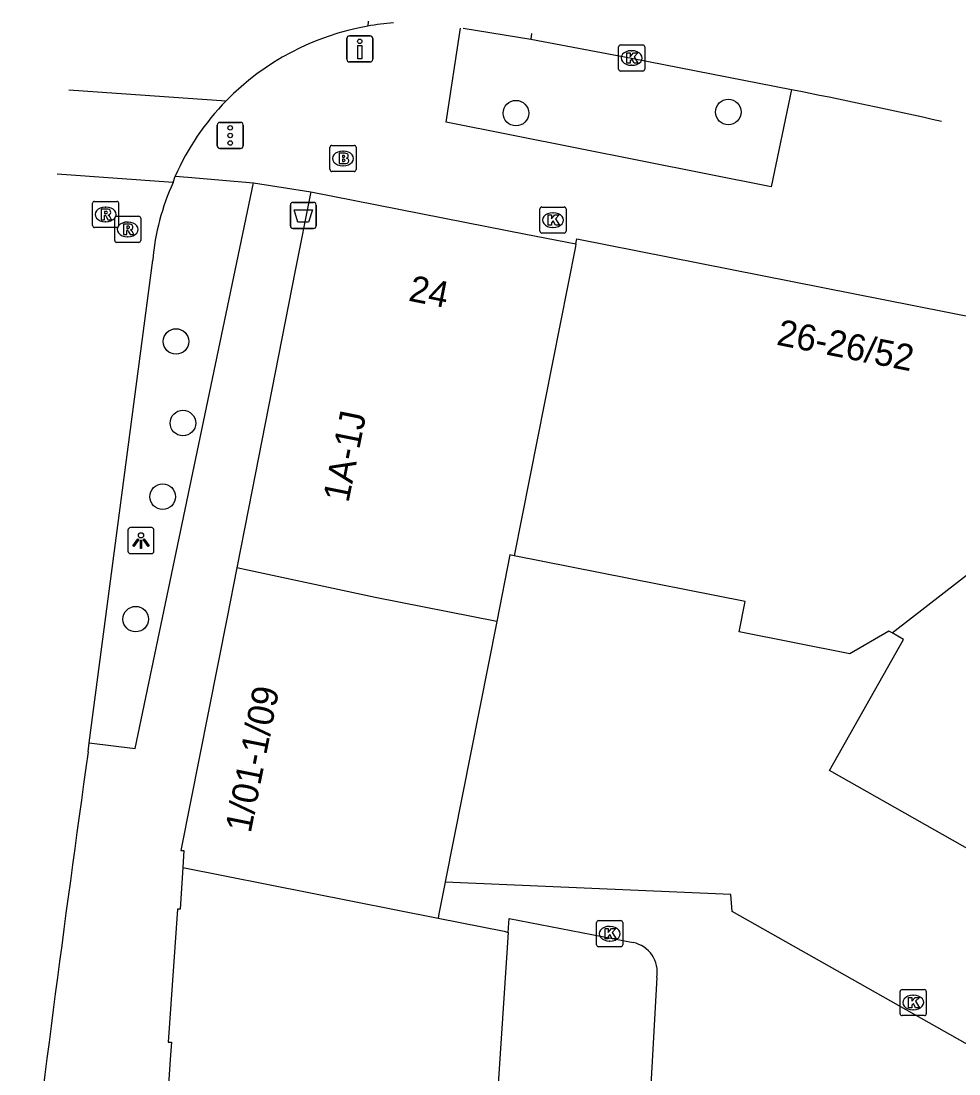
# Model space of a CAD drawing. Extents: x 161801 to 162379, y 382315 to 382832.
# Drawn here: x 161874.88 to 161910.82, y 382791.72 to 382832.06 of the extents above; entities that cross this region are included whole.
import ezdxf

# ---------------------------------------------------------------- set-up
doc = ezdxf.new("R2010")
doc.units = 0
for name, color, linetype in [('IMGEO_Afvalbak', 7, 'Continuous'), ('IMGEO_Boom', 7, 'Continuous'), ('IMGEO_Brandkraan', 7, 'Continuous'), ('IMGEO_Drukknoppaal', 7, 'Continuous'), ('IMGEO_Fietspad_gesloten', 7, 'Continuous'), ('IMGEO_Kolk', 7, 'Continuous'), ('IMGEO_Lichtpunt', 7, 'Continuous'), ('IMGEO_Pand', 7, 'Continuous'), ('IMGEO_Pand_nummerreeks', 7, 'Continuous'), ('IMGEO_Rijbaan_lokaal_gesloten', 7, 'Continuous'), ('IMGEO_Rijbaan_lokaal_open', 7, 'Continuous'), ('IMGEO_Rioolput', 7, 'Continuous'), ('IMGEO_Verkeersregelinstallatiepaal', 7, 'Continuous'), ('IMGEO_Voetpad_open', 7, 'Continuous')]:
    doc.layers.add(name, color=color, linetype=linetype)

msp = doc.modelspace()

# ---------------------------------------------------------------- linework, layer by layer
at = {"layer": 'IMGEO_Afvalbak'}
for p, q in [((161885.302, 382825.113), (161886.092, 382825.113)), ((161886.092, 382825.113), (161885.302, 382825.113)), ((161885.202, 382824.213), (161885.202, 382825.013)), ((161885.202, 382825.013), (161885.202, 382824.213)), ((161886.192, 382825.013), (161886.192, 382824.213)), ((161886.192, 382824.213), (161886.192, 382825.013)), ((161886.092, 382824.113), (161885.302, 382824.113)), ((161885.302, 382824.113), (161886.092, 382824.113))]:
    msp.add_line(p, q, dxfattribs=at)
msp.add_lwpolyline([(161885.345, 382824.827), (161886.049, 382824.827), (161885.9, 382824.357), (161885.494, 382824.357), (161885.345, 382824.827)], dxfattribs=at)
for centre, start, end in [((161885.302, 382825.013), 90, 180), ((161885.302, 382825.013), 90, 180), ((161886.092, 382825.013), 0, 90), ((161886.092, 382825.013), 360, 90), ((161885.302, 382824.213), 180, 270), ((161885.302, 382824.213), 180, 270), ((161886.092, 382824.213), 270, 0), ((161886.092, 382824.213), 270, 0)]:
    msp.add_arc(centre, 0.1, start, end, dxfattribs=at)
at = {"layer": 'IMGEO_Boom'}
for centre in [(161893.845, 382828.533), (161901.983, 382828.576), (161880.821, 382819.783), (161881.085, 382816.658), (161880.309, 382813.836), (161879.276, 382809.144)]:
    msp.add_circle(centre, 0.489, dxfattribs=at)
at = {"layer": 'IMGEO_Brandkraan'}
for p, q in [((161886.721, 382826.371), (161886.721, 382827.223)), ((161886.796, 382827.297), (161887.648, 382827.297)), ((161887.209, 382827.077), (161887.234, 382827.077)), ((161887.722, 382827.223), (161887.722, 382826.371)), ((161887.648, 382826.297), (161886.796, 382826.297)), ((161887.232, 382826.517), (161887.207, 382826.517))]:
    msp.add_line(p, q, dxfattribs=at)
for points in [[(161886.721, 382826.371), (161886.721, 382827.223)], [(161886.796, 382827.297), (161887.648, 382827.297)], [(161887.722, 382827.223), (161887.722, 382826.371)], [(161887.069, 382826.997), (161887.069, 382826.597), (161887.282, 382826.597)], [(161887.3, 382826.997), (161887.069, 382826.997)], [(161887.248, 382826.916), (161887.194, 382826.916), (161887.194, 382826.84)], [(161887.194, 382826.84), (161887.247, 382826.84)], [(161887.256, 382826.764), (161887.194, 382826.764), (161887.194, 382826.683)], [(161887.194, 382826.683), (161887.256, 382826.683)], [(161887.648, 382826.297), (161886.796, 382826.297)]]:
    msp.add_lwpolyline(points, dxfattribs=at)
for centre, radius, start, end in [((161886.798, 382827.221), 0.0765, 91.552, 178.448), ((161886.798, 382827.221), 0.0765, 91.552, 178.448), ((161887.646, 382827.221), 0.0765, 1.552, 88.448), ((161887.646, 382827.221), 0.0765, 1.552, 88.448), ((161887.249, 382826.878), 0.0379, 267.8285, 90.9355), ((161887.257, 382826.723), 0.0404, 269.8759, 90.5077), ((161887.304, 382826.852), 0.145, 59.4692, 91.5367), ((161887.329, 382826.899), 0.0922, 285.5137, 58.1501), ((161887.334, 382826.707), 0.105, 301.3115, 78.989), ((161886.798, 382826.373), 0.0765, 181.552, 268.448), ((161886.798, 382826.373), 0.0765, 181.552, 268.448), ((161887.288, 382826.848), 0.251, 268.6676, 293.5347), ((161887.646, 382826.373), 0.0765, 271.552, 358.448), ((161887.646, 382826.373), 0.0765, 271.552, 358.448)]:
    msp.add_arc(centre, radius, start, end, dxfattribs=at)
for centre, major_axis, ratio, start_param, end_param in [((161887.208, 382826.797), (-0.387, 0.002), 0.722429, 4.712389, 7.853982), ((161887.233, 382826.797), (-0.39, 0.002), 0.717154, 1.570796, 4.712389)]:
    msp.add_ellipse(centre, major_axis=major_axis, ratio=ratio, start_param=start_param, end_param=end_param, dxfattribs=at)
at = {"layer": 'IMGEO_Drukknoppaal'}
for p, q in [((161887.367, 382830.595), (161887.367, 382831.395)), ((161887.367, 382831.395), (161887.367, 382830.595)), ((161887.467, 382831.495), (161888.257, 382831.495)), ((161888.257, 382831.495), (161887.467, 382831.495)), ((161888.357, 382831.395), (161888.357, 382830.595)), ((161888.357, 382830.595), (161888.357, 382831.395)), ((161888.257, 382830.495), (161887.467, 382830.495)), ((161887.467, 382830.495), (161888.257, 382830.495))]:
    msp.add_line(p, q, dxfattribs=at)
msp.add_lwpolyline([(161887.937, 382831.12), (161887.937, 382830.62), (161887.787, 382830.62), (161887.787, 382831.12), (161887.937, 382831.12)], dxfattribs=at)
msp.add_circle((161887.862, 382831.285), 0.085, dxfattribs=at)
for centre, start, end in [((161887.467, 382831.395), 90, 180), ((161887.467, 382831.395), 90, 180), ((161888.257, 382831.395), 0, 90), ((161888.257, 382831.395), 360, 90), ((161887.467, 382830.595), 180, 270), ((161887.467, 382830.595), 180, 270), ((161888.257, 382830.595), 270, 0), ((161888.257, 382830.595), 270, 0)]:
    msp.add_arc(centre, 0.1, start, end, dxfattribs=at)
at = {"layer": 'IMGEO_Fietspad_gesloten'}
msp.add_lwpolyline([(161891.822, 382831.786), (161894.416, 382831.368)], dxfattribs=at)
at = {"layer": 'IMGEO_Kolk'}
for p, q in [((161897.853, 382831.145), (161898.705, 382831.145)), ((161897.778, 382830.219), (161897.778, 382831.071)), ((161898.266, 382830.925), (161898.291, 382830.925)), ((161898.779, 382831.071), (161898.779, 382830.219)), ((161898.289, 382830.365), (161898.264, 382830.365)), ((161898.705, 382830.145), (161897.853, 382830.145)), ((161894.766, 382824.01), (161894.766, 382824.862)), ((161894.841, 382824.936), (161895.693, 382824.936)), ((161895.254, 382824.716), (161895.279, 382824.716)), ((161895.767, 382824.862), (161895.767, 382824.01)), ((161895.693, 382823.936), (161894.841, 382823.936)), ((161895.277, 382824.156), (161895.252, 382824.156)), ((161896.938, 382796.664), (161896.938, 382797.516)), ((161897.013, 382797.59), (161897.865, 382797.59)), ((161897.426, 382797.37), (161897.451, 382797.37)), ((161897.939, 382797.516), (161897.939, 382796.664)), ((161897.449, 382796.81), (161897.424, 382796.81)), ((161897.865, 382796.59), (161897.013, 382796.59)), ((161908.568, 382794.024), (161908.568, 382794.876)), ((161908.643, 382794.95), (161909.495, 382794.95)), ((161909.569, 382794.876), (161909.569, 382794.024)), ((161909.056, 382794.73), (161909.081, 382794.73)), ((161909.079, 382794.17), (161909.054, 382794.17)), ((161909.495, 382793.95), (161908.643, 382793.95))]:
    msp.add_line(p, q, dxfattribs=at)
for points in [[(161897.853, 382831.145), (161898.705, 382831.145)], [(161897.778, 382830.219), (161897.778, 382831.071)], [(161898.099, 382830.845), (161898.222, 382830.845), (161898.222, 382830.694), (161898.352, 382830.845), (161898.516, 382830.845), (161898.37, 382830.694), (161898.523, 382830.445), (161898.371, 382830.445), (161898.286, 382830.609), (161898.222, 382830.542), (161898.222, 382830.445), (161898.099, 382830.445), (161898.099, 382830.845)], [(161898.779, 382831.071), (161898.779, 382830.219)], [(161898.705, 382830.145), (161897.853, 382830.145)], [(161894.766, 382824.01), (161894.766, 382824.862)], [(161894.841, 382824.936), (161895.693, 382824.936)], [(161895.767, 382824.862), (161895.767, 382824.01)], [(161895.087, 382824.636), (161895.21, 382824.636), (161895.21, 382824.485), (161895.34, 382824.636), (161895.504, 382824.636), (161895.358, 382824.485), (161895.511, 382824.236), (161895.359, 382824.236), (161895.274, 382824.4), (161895.21, 382824.333), (161895.21, 382824.236), (161895.087, 382824.236), (161895.087, 382824.636)], [(161895.693, 382823.936), (161894.841, 382823.936)], [(161896.938, 382796.664), (161896.938, 382797.516)], [(161897.013, 382797.59), (161897.865, 382797.59)], [(161897.259, 382797.29), (161897.382, 382797.29), (161897.382, 382797.139), (161897.512, 382797.29), (161897.676, 382797.29), (161897.53, 382797.139), (161897.683, 382796.89), (161897.531, 382796.89), (161897.446, 382797.054), (161897.382, 382796.987), (161897.382, 382796.89), (161897.259, 382796.89), (161897.259, 382797.29)], [(161897.939, 382797.516), (161897.939, 382796.664)], [(161897.865, 382796.59), (161897.013, 382796.59)], [(161908.568, 382794.024), (161908.568, 382794.876)], [(161908.643, 382794.95), (161909.495, 382794.95)], [(161909.569, 382794.876), (161909.569, 382794.024)], [(161908.889, 382794.65), (161909.012, 382794.65), (161909.012, 382794.499), (161909.142, 382794.65), (161909.306, 382794.65), (161909.16, 382794.499), (161909.313, 382794.25), (161909.161, 382794.25), (161909.076, 382794.414), (161909.012, 382794.347), (161909.012, 382794.25), (161908.889, 382794.25), (161908.889, 382794.65)], [(161909.495, 382793.95), (161908.643, 382793.95)]]:
    msp.add_lwpolyline(points, dxfattribs=at)
for centre, start, end in [((161897.855, 382831.069), 91.552, 178.448), ((161897.855, 382831.069), 91.552, 178.448), ((161898.703, 382831.069), 1.552, 88.448), ((161898.703, 382831.069), 1.552, 88.448), ((161897.855, 382830.221), 181.552, 268.448), ((161897.855, 382830.221), 181.552, 268.448), ((161898.703, 382830.221), 271.552, 358.448), ((161898.703, 382830.221), 271.552, 358.448), ((161894.843, 382824.86), 91.552, 178.448), ((161894.843, 382824.86), 91.552, 178.448), ((161895.691, 382824.86), 1.552, 88.448), ((161895.691, 382824.86), 1.552, 88.448), ((161894.843, 382824.012), 181.552, 268.448), ((161894.843, 382824.012), 181.552, 268.448), ((161895.691, 382824.012), 271.552, 358.448), ((161895.691, 382824.012), 271.552, 358.448), ((161897.015, 382797.514), 91.552, 178.448), ((161897.015, 382797.514), 91.552, 178.448), ((161897.863, 382797.514), 1.552, 88.448), ((161897.863, 382797.514), 1.552, 88.448), ((161897.015, 382796.666), 181.552, 268.448), ((161897.015, 382796.666), 181.552, 268.448), ((161897.863, 382796.666), 271.552, 358.448), ((161897.863, 382796.666), 271.552, 358.448), ((161908.645, 382794.874), 91.552, 178.448), ((161908.645, 382794.874), 91.552, 178.448), ((161909.493, 382794.874), 1.552, 88.448), ((161909.493, 382794.874), 1.552, 88.448), ((161908.645, 382794.026), 181.552, 268.448), ((161908.645, 382794.026), 181.552, 268.448), ((161909.493, 382794.026), 271.552, 358.448), ((161909.493, 382794.026), 271.552, 358.448)]:
    msp.add_arc(centre, 0.0765, start, end, dxfattribs=at)
for centre, major_axis, ratio, start_param, end_param in [((161898.265, 382830.645), (-0.387, 0.002), 0.722429, 4.712389, 7.853982), ((161898.29, 382830.645), (-0.39, 0.002), 0.717154, 1.570796, 4.712389), ((161895.253, 382824.436), (-0.387, 0.002), 0.722429, 4.712389, 7.853982), ((161895.278, 382824.436), (-0.39, 0.002), 0.717154, 1.570796, 4.712389), ((161897.425, 382797.09), (-0.387, 0.002), 0.722429, 4.712389, 7.853982), ((161897.45, 382797.09), (-0.39, 0.002), 0.717154, 1.570796, 4.712389), ((161909.055, 382794.45), (-0.387, 0.002), 0.722429, 4.712389, 7.853982), ((161909.08, 382794.45), (-0.39, 0.002), 0.717154, 1.570796, 4.712389)]:
    msp.add_ellipse(centre, major_axis=major_axis, ratio=ratio, start_param=start_param, end_param=end_param, dxfattribs=at)
at = {"layer": 'IMGEO_Lichtpunt'}
for p, q in [((161878.98, 382812.556), (161878.98, 382811.749)), ((161878.98, 382812.556), (161878.98, 382811.749)), ((161879.882, 382812.651), (161879.074, 382812.651)), ((161879.882, 382812.651), (161879.074, 382812.651)), ((161879.976, 382811.749), (161879.976, 382812.556)), ((161879.976, 382811.749), (161879.976, 382812.556)), ((161879.074, 382811.655), (161879.882, 382811.655)), ((161879.074, 382811.655), (161879.882, 382811.655))]:
    msp.add_line(p, q, dxfattribs=at)
for points in [[(161879.354, 382812.22), (161879.393, 382812.192), (161879.205, 382811.93), (161879.167, 382811.957), (161879.354, 382812.22)], [(161879.456, 382812.172), (161879.503, 382812.172), (161879.503, 382811.85), (161879.456, 382811.85), (161879.456, 382812.172)], [(161879.566, 382812.192), (161879.604, 382812.219), (161879.791, 382811.957), (161879.752, 382811.929), (161879.566, 382812.192)]]:
    msp.add_lwpolyline(points, dxfattribs=at)
msp.add_circle((161879.479, 382812.354), 0.0994, dxfattribs=at)
for centre, start, end in [((161879.074, 382812.556), 90, 180), ((161879.074, 382812.556), 90, 180), ((161879.882, 382812.556), 0, 90), ((161879.882, 382812.556), 0, 90), ((161879.074, 382811.749), 180, 270), ((161879.074, 382811.749), 180, 270), ((161879.882, 382811.749), 270, 0), ((161879.882, 382811.749), 270, 360)]:
    msp.add_arc(centre, 0.0946, start, end, dxfattribs=at)
at = {"layer": 'IMGEO_Pand'}
for points in [[(161885.986, 382825.521), (161885.392, 382822.506), (161883.593, 382813.379), (161883.146, 382811.11)], [(161885.986, 382825.521), (161892.734, 382824.192), (161894.231, 382823.898), (161895.747, 382823.599), (161896.142, 382823.521)], [(161896.142, 382823.521), (161896.123, 382823.422), (161893.778, 382811.571)], [(161896.142, 382823.521), (161896.182, 382823.722), (161918.584, 382819.283), (161918.515, 382818.93)], [(161908.257, 382808.617), (161914.13, 382813.16), (161916.534, 382815.041), (161918.515, 382818.93)], [(161893.778, 382811.571), (161893.618, 382811.603), (161893.112, 382809.049)], [(161908.257, 382808.617), (161908.132, 382808.688), (161906.643, 382807.812), (161902.403, 382808.653), (161902.633, 382809.817), (161893.778, 382811.571)], [(161883.146, 382811.11), (161882.781, 382809.215), (161881.005, 382800.281), (161881.117, 382800.274), (161881.078, 382799.627)], [(161893.112, 382809.049), (161888.455, 382809.97), (161883.623, 382811.011), (161883.146, 382811.11)], [(161893.112, 382809.049), (161891.134, 382799.077), (161891.132, 382799.067)], [(161941.059, 382783.403), (161905.86, 382803.349), (161908.702, 382808.365), (161908.257, 382808.617)], [(161881.078, 382799.627), (161880.982, 382798.029), (161880.874, 382798.036), (161880.524, 382792.94), (161880.645, 382792.932), (161880.601, 382792.271), (161880.499, 382790.743), (161879.151, 382788.107), (161879.077, 382787.962), (161878.536, 382787.977), (161878.496, 382787.346), (161878.386, 382787.352), (161877.48, 382771.409), (161877.413, 382770.532)], [(161881.078, 382799.627), (161890.86, 382797.691)], [(161891.132, 382799.067), (161890.892, 382797.855), (161890.86, 382797.691)], [(161890.86, 382797.691), (161893.398, 382797.189), (161893.549, 382797.139)], [(161893.549, 382797.139), (161892.847, 382786.501), (161893.208, 382786.26), (161893.014, 382781.109), (161890.702, 382781.259), (161890.689, 382781.065), (161889.907, 382770.031), (161886.895, 382770.23), (161887.054, 382769.907)]]:
    msp.add_lwpolyline(points, dxfattribs=at)
at = {"layer": 'IMGEO_Rijbaan_lokaal_gesloten'}
for points in [[(161888.189, 382832.061), (161888.168, 382831.864)], [(161894.438, 382831.588), (161894.416, 382831.368)], [(161894.416, 382831.368), (161898.279, 382830.645), (161904.402, 382829.433)], [(161876.715, 382829.422), (161882.744, 382829.008)], [(161880.708, 382825.88), (161876.269, 382826.189)], [(161877.498, 382804.399), (161879.928, 382822.903)], [(161877.454, 382804.06), (161877.498, 382804.399)]]:
    msp.add_lwpolyline(points, dxfattribs=at)
for centre, radius, start, end in [((161889.884, 382822.026), 9.986, 99.8953, 135.6426), ((161858.06, 382596.106), 237.884, 77.34917, 78.76646), ((161889.021, 382822.111), 9.128, 155.6129, 175.0231), ((162782.42, 382676.474), 913.915, 171.975068, 173.226704)]:
    msp.add_arc(centre, radius, start, end, dxfattribs=at)
at = {"layer": 'IMGEO_Rijbaan_lokaal_open'}
for points in [[(161880.708, 382825.88), (161880.787, 382826.112)], [(161941.059, 382783.403), (161938.258, 382778.46), (161937.569, 382778.374), (161936.947, 382778.425), (161935.082, 382779.315), (161902.137, 382797.939), (161902.076, 382798.594), (161891.132, 382799.067)], [(161893.549, 382797.139), (161893.585, 382797.678), (161898.337, 382796.75)], [(161899.245, 382795.417), (161896.963, 382754.408)]]:
    msp.add_lwpolyline(points, dxfattribs=at)
for centre, radius, start, end in [((161889.787, 382822.139), 9.838, 135.7186, 156.1829), ((161898.108, 382795.618), 1.155, 349.9758, 78.5473)]:
    msp.add_arc(centre, radius, start, end, dxfattribs=at)
at = {"layer": 'IMGEO_Rioolput'}
for p, q in [((161877.622, 382824.225), (161877.622, 382825.077)), ((161877.697, 382825.151), (161878.549, 382825.151)), ((161878.623, 382825.077), (161878.623, 382824.225)), ((161878.11, 382824.931), (161878.135, 382824.931)), ((161878.133, 382824.371), (161878.108, 382824.371)), ((161878.47, 382823.653), (161878.47, 382824.505)), ((161878.545, 382824.579), (161879.397, 382824.579)), ((161878.958, 382824.359), (161878.983, 382824.359)), ((161879.471, 382824.505), (161879.471, 382823.653)), ((161878.549, 382824.151), (161877.697, 382824.151)), ((161879.397, 382823.579), (161878.545, 382823.579)), ((161878.981, 382823.799), (161878.956, 382823.799))]:
    msp.add_line(p, q, dxfattribs=at)
for points in [[(161877.622, 382824.225), (161877.622, 382825.077)], [(161877.697, 382825.151), (161878.549, 382825.151)], [(161878.623, 382825.077), (161878.623, 382824.225)], [(161878.211, 382824.849), (161877.959, 382824.851), (161877.959, 382824.451)], [(161878.137, 382824.77), (161878.083, 382824.77), (161878.083, 382824.689)], [(161878.083, 382824.689), (161878.135, 382824.689)], [(161877.959, 382824.451), (161878.083, 382824.451), (161878.083, 382824.613), (161878.094, 382824.613)], [(161878.141, 382824.584), (161878.212, 382824.451), (161878.352, 382824.451), (161878.287, 382824.577)], [(161878.47, 382823.653), (161878.47, 382824.505)], [(161878.545, 382824.579), (161879.397, 382824.579)], [(161879.059, 382824.277), (161878.807, 382824.279), (161878.807, 382823.879)], [(161879.471, 382824.505), (161879.471, 382823.653)], [(161878.549, 382824.151), (161877.697, 382824.151)], [(161878.807, 382823.879), (161878.931, 382823.879), (161878.931, 382824.041), (161878.942, 382824.041)], [(161878.985, 382824.198), (161878.931, 382824.198), (161878.931, 382824.117)], [(161878.931, 382824.117), (161878.983, 382824.117)], [(161878.989, 382824.012), (161879.06, 382823.879), (161879.2, 382823.879), (161879.135, 382824.005)], [(161879.397, 382823.579), (161878.545, 382823.579)]]:
    msp.add_lwpolyline(points, dxfattribs=at)
for centre, radius, start, end in [((161877.699, 382825.075), 0.0765, 91.552, 178.448), ((161877.699, 382825.075), 0.0765, 91.552, 178.448), ((161878.547, 382825.075), 0.0765, 1.552, 88.448), ((161878.547, 382825.075), 0.0765, 1.552, 88.448), ((161878.119, 382824.878), 0.19, 274.7715, 282.9687), ((161878.143, 382824.674), 0.0964, 77.0061, 93.1865), ((161878.157, 382824.731), 0.0378, 276.6634, 79.6772), ((161878.21, 382824.739), 0.109, 350.3612, 89.416), ((161878.208, 382824.739), 0.112, 277.5842, 350.9817), ((161878.093, 382824.56), 0.0533, 26.0293, 88.6989), ((161878.192, 382824.524), 0.108, 29.5134, 73.7905), ((161878.547, 382824.503), 0.0765, 91.552, 178.448), ((161878.547, 382824.503), 0.0765, 91.552, 178.448), ((161879.058, 382824.167), 0.109, 350.3612, 89.416), ((161879.395, 382824.503), 0.0765, 1.552, 88.448), ((161879.395, 382824.503), 0.0765, 1.552, 88.448), ((161877.699, 382824.227), 0.0765, 181.552, 268.448), ((161877.699, 382824.227), 0.0765, 181.552, 268.448), ((161878.547, 382824.227), 0.0765, 271.552, 358.448), ((161878.547, 382824.227), 0.0765, 271.552, 358.448), ((161878.941, 382823.988), 0.0533, 26.0293, 88.6989), ((161878.967, 382824.306), 0.19, 274.7715, 282.9687), ((161878.991, 382824.102), 0.0964, 77.0061, 93.1865), ((161879.005, 382824.159), 0.0378, 276.6634, 79.6772), ((161879.056, 382824.167), 0.112, 277.5842, 350.9817), ((161879.04, 382823.952), 0.108, 29.5134, 73.7905), ((161878.547, 382823.655), 0.0765, 181.552, 268.448), ((161878.547, 382823.655), 0.0765, 181.552, 268.448), ((161879.395, 382823.655), 0.0765, 271.552, 358.448), ((161879.395, 382823.655), 0.0765, 271.552, 358.448)]:
    msp.add_arc(centre, radius, start, end, dxfattribs=at)
for centre, major_axis, ratio, start_param, end_param in [((161878.109, 382824.651), (-0.387, 0.002), 0.722429, 4.712389, 7.853982), ((161878.134, 382824.651), (-0.39, 0.002), 0.717154, 1.570796, 4.712389), ((161878.957, 382824.079), (-0.387, 0.002), 0.722429, 4.712389, 7.853982), ((161878.982, 382824.079), (-0.39, 0.002), 0.717154, 1.570796, 4.712389)]:
    msp.add_ellipse(centre, major_axis=major_axis, ratio=ratio, start_param=start_param, end_param=end_param, dxfattribs=at)
at = {"layer": 'IMGEO_Verkeersregelinstallatiepaal'}
for p, q in [((161882.402, 382827.278), (161882.402, 382828.078)), ((161882.402, 382828.078), (161882.402, 382827.278)), ((161882.502, 382828.178), (161883.292, 382828.178)), ((161883.292, 382828.178), (161882.502, 382828.178)), ((161883.392, 382828.078), (161883.392, 382827.278)), ((161883.392, 382827.278), (161883.392, 382828.078)), ((161883.292, 382827.178), (161882.502, 382827.178)), ((161882.502, 382827.178), (161883.292, 382827.178))]:
    msp.add_line(p, q, dxfattribs=at)
for centre in [(161882.897, 382827.968), (161882.897, 382827.678), (161882.897, 382827.388)]:
    msp.add_circle(centre, 0.085, dxfattribs=at)
for centre, start, end in [((161882.502, 382828.078), 90, 180), ((161882.502, 382828.078), 90, 180), ((161883.292, 382828.078), 0, 90), ((161883.292, 382828.078), 360, 90), ((161882.502, 382827.278), 180, 270), ((161882.502, 382827.278), 180, 270), ((161883.292, 382827.278), 270, 0), ((161883.292, 382827.278), 270, 0)]:
    msp.add_arc(centre, 0.1, start, end, dxfattribs=at)
at = {"layer": 'IMGEO_Voetpad_open'}
for points in [[(161904.402, 382829.433), (161903.63, 382825.71), (161891.178, 382828.191), (161891.722, 382831.794)], [(161877.498, 382804.399), (161879.254, 382804.182), (161883.791, 382825.863)], [(161880.787, 382826.112), (161881.279, 382826.077), (161883.791, 382825.863)], [(161883.791, 382825.863), (161885.986, 382825.521)]]:
    msp.add_lwpolyline(points, dxfattribs=at)
msp.add_arc((161889.755, 382823.268), 8.741, 93.9558, 100.4613, dxfattribs=at)

# ---------------------------------------------------------------- texts
at = {"layer": 'IMGEO_Pand_nummerreeks'}
for s, rotation, p in [('24', 348.7929, (161889.694, 382821.351)), ('26-26/52', 348.7929, (161903.796, 382819.665)), ('1A-1J', 78.5984, (161887.427, 382813.578)), ('1/01-1/09', 78.7588, (161883.681, 382800.919))]:
    msp.add_text(s, height=1, rotation=rotation, dxfattribs=at).set_placement(p)

doc.saveas('drawing.dxf')
